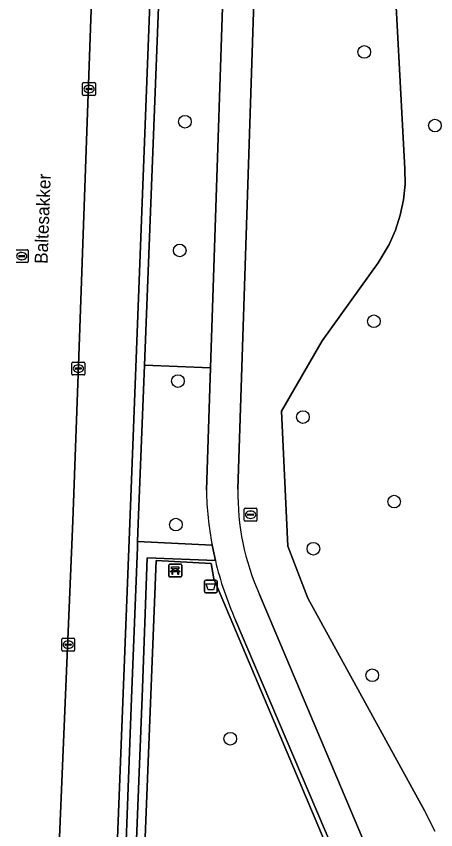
# Model space of a CAD drawing. Extents: x 161354 to 162026, y 386504 to 387460.
# Drawn here: x 161941.6 to 161974.1, y 387259.9 to 387323 of the extents above; entities that cross this region are included whole.
import ezdxf

# ---------------------------------------------------------------- set-up
doc = ezdxf.new("R2010")
doc.units = 0
for name, color, linetype in [('IMGEO_Afvalbak', 7, 'Continuous'), ('IMGEO_Bank', 7, 'Continuous'), ('IMGEO_Boom', 7, 'Continuous'), ('IMGEO_Groenvoorziening', 7, 'Continuous'), ('IMGEO_Haag', 7, 'Continuous'), ('IMGEO_Hek', 7, 'Continuous'), ('IMGEO_Kolk', 7, 'Continuous'), ('IMGEO_Loofbos', 7, 'Continuous'), ('IMGEO_Openbare_ruimte_label', 7, 'Continuous'), ('IMGEO_Parkeervlak_open', 7, 'Continuous'), ('IMGEO_Rijbaan_lokaal_open', 7, 'Continuous'), ('IMGEO_Rioolput', 7, 'Continuous'), ('IMGEO_Voetpad_open', 7, 'Continuous')]:
    doc.layers.add(name, color=color, linetype=linetype)

msp = doc.modelspace()

# ---------------------------------------------------------------- linework, layer by layer
at = {"layer": 'IMGEO_Afvalbak'}
for p, q in [((161956.169, 387278.371), (161956.169, 387279.171)), ((161956.169, 387279.171), (161956.169, 387278.371)), ((161956.269, 387279.271), (161957.059, 387279.271)), ((161957.059, 387279.271), (161956.269, 387279.271)), ((161957.159, 387279.171), (161957.159, 387278.371)), ((161957.159, 387278.371), (161957.159, 387279.171)), ((161957.059, 387278.271), (161956.269, 387278.271)), ((161956.269, 387278.271), (161957.059, 387278.271))]:
    msp.add_line(p, q, dxfattribs=at)
msp.add_lwpolyline([(161956.312, 387278.985), (161957.016, 387278.985), (161956.867, 387278.515), (161956.461, 387278.515), (161956.312, 387278.985)], dxfattribs=at)
for centre, start, end in [((161956.269, 387279.171), 90, 180), ((161956.269, 387279.171), 90, 180), ((161957.059, 387279.171), 0, 90), ((161957.059, 387279.171), 360, 90), ((161956.269, 387278.371), 180, 270), ((161956.269, 387278.371), 180, 270), ((161957.059, 387278.371), 270, 0), ((161957.059, 387278.371), 270, 0)]:
    msp.add_arc(centre, 0.1, start, end, dxfattribs=at)
at = {"layer": 'IMGEO_Bank'}
for p, q in [((161953.411, 387279.582), (161953.411, 387280.423)), ((161953.411, 387280.423), (161953.411, 387279.582)), ((161953.486, 387280.507), (161954.327, 387280.507)), ((161954.327, 387280.507), (161953.486, 387280.507)), ((161954.411, 387280.432), (161954.411, 387279.591)), ((161954.411, 387279.591), (161954.411, 387280.432)), ((161954.108, 387279.905), (161953.715, 387279.905)), ((161953.72, 387280.013), (161953.72, 387280.119)), ((161953.764, 387280.119), (161953.764, 387280.013)), ((161954.052, 387280.125), (161953.77, 387280.125)), ((161953.77, 387280.007), (161954.052, 387280.007)), ((161954.058, 387280.013), (161954.058, 387280.119)), ((161954.102, 387280.119), (161954.102, 387280.013)), ((161954.336, 387279.507), (161953.495, 387279.507)), ((161953.495, 387279.507), (161954.336, 387279.507))]:
    msp.add_line(p, q, dxfattribs=at)
for points in [[(161953.658, 387279.905), (161953.516, 387279.905), (161953.628, 387280.007), (161953.714, 387280.007)], [(161953.714, 387280.125), (161953.628, 387280.125), (161953.628, 387280.286), (161954.191, 387280.286), (161954.191, 387280.125), (161954.108, 387280.125)], [(161953.708, 387279.898), (161953.708, 387279.691), (161953.665, 387279.691), (161953.665, 387279.898)], [(161954.108, 387280.007), (161954.191, 387280.007), (161954.303, 387279.905), (161954.164, 387279.905)], [(161954.158, 387279.898), (161954.158, 387279.691), (161954.114, 387279.691), (161954.114, 387279.898)]]:
    msp.add_lwpolyline(points, dxfattribs=at)
for centre, radius, start, end in [((161953.489, 387280.429), 0.0779, 92.4484, 184.28452), ((161953.489, 387280.429), 0.0779, 92.4484, 184.28452), ((161954.333, 387280.429), 0.0779, 2.4484, 94.28452), ((161954.333, 387280.429), 0.0779, 2.4484, 94.28452), ((161953.658, 387279.898), 0.00671, 2.89567, 87.10433), ((161953.715, 387279.898), 0.00671, 92.89567, 177.10433), ((161953.713, 387280.118), 0.00671, 2.89567, 87.10433), ((161953.713, 387280.014), 0.00671, 272.89567, 357.10433), ((161953.77, 387280.118), 0.00671, 92.89567, 177.10433), ((161953.77, 387280.014), 0.00671, 182.89567, 267.10433), ((161954.052, 387280.118), 0.00671, 2.89567, 87.10433), ((161954.052, 387280.014), 0.00671, 272.89567, 357.10433), ((161954.109, 387280.118), 0.00671, 92.89567, 177.10433), ((161954.109, 387280.014), 0.00671, 182.89567, 267.10433), ((161954.107, 387279.898), 0.00671, 2.89567, 87.10433), ((161954.164, 387279.898), 0.00671, 92.89567, 177.10433), ((161953.489, 387279.585), 0.0779, 182.4484, 274.28452), ((161953.489, 387279.585), 0.0779, 182.4484, 274.28452), ((161954.333, 387279.585), 0.0779, 272.4484, 4.28452), ((161954.333, 387279.585), 0.0779, 272.4484, 4.28452)]:
    msp.add_arc(centre, radius, start, end, dxfattribs=at)
at = {"layer": 'IMGEO_Boom'}
for centre in [(161968.556, 387320.204), (161954.657, 387314.795), (161974.037, 387314.499), (161954.257, 387304.814), (161969.302, 387299.324), (161954.115, 387294.688), (161963.805, 387291.898), (161970.876, 387285.349), (161953.958, 387283.568), (161964.615, 387281.694), (161969.181, 387271.884), (161958.172, 387266.966)]:
    msp.add_circle(centre, 0.489, dxfattribs=at)
at = {"layer": 'IMGEO_Groenvoorziening'}
for points in [[(161968.836, 387364.815), (161968.515, 387366.163), (161968.038, 387367.083), (161967.379, 387367.883), (161966.991, 387368.227), (161966.118, 387368.785), (161958.416, 387371.903), (161960.38, 387357.473), (161960.57, 387341.434), (161958.772, 387286.311)], [(161974.033, 387259.811), (161973.242, 387261.355), (161964.178, 387277.851), (161962.635, 387281.904), (161962.151, 387292.37), (161965.295, 387297.799), (161969.632, 387303.857), (161970.483, 387305.277), (161970.973, 387306.388), (161971.345, 387307.543), (161971.593, 387308.731), (161971.717, 387309.939), (161971.713, 387311.153), (161968.836, 387364.815)], [(161953.379, 387343.554), (161951.522, 387295.915), (161956.635, 387295.716), (161957.947, 387335.32)], [(161956.321, 387286.235), (161956.635, 387295.716), (161951.522, 387295.915), (161951.044, 387283.654), (161950.99, 387282.265), (161956.767, 387281.976)], [(161968.68, 387251.458), (161956.893, 387279.366), (161956.696, 387280.548), (161952.438, 387280.793), (161950.945, 387243.05), (161949.065, 387195.5), (161948.386, 387195.488), (161947.724, 387195.476), (161947.613, 387192.501), (161947.86, 387191.512), (161952.6, 387191.333), (161961.653, 387187.106), (161964.121, 387194.329)], [(161957.022, 387280.776), (161951.741, 387280.982), (161951.335, 387270.19), (161948.386, 387195.488), (161949.065, 387195.5), (161950.945, 387243.05), (161952.438, 387280.793), (161956.696, 387280.548), (161956.893, 387279.366), (161968.68, 387251.458)], [(161960.436, 387278.156), (161971.23, 387252.59), (161972.212, 387250), (161972.545, 387248.402), (161972.86, 387240.577), (161973.024, 387236.499), (161972.678, 387226.791), (161971.296, 387210.504)], [(161969.718, 387250), (161960.059, 387272.696), (161958.586, 387276.157)]]:
    msp.add_lwpolyline(points, dxfattribs=at)
msp.add_lwpolyline([(161951.335, 387270.19), (161951.741, 387280.982), (161957.022, 387280.776), (161956.767, 387281.976), (161950.99, 387282.265), (161950.972, 387281.813), (161950.516, 387270.122), (161949.763, 387250), (161949.509, 387243.212), (161947.724, 387195.476), (161948.386, 387195.488)], close=True, dxfattribs=at)
for centre, radius, start, end in [((161982.257, 387286.798), 25.942, 181.24389, 190.71249), ((161977.525, 387285.89), 18.758, 178.71481, 204.35057), ((161982.448, 387286.811), 26.133, 193.35242, 204.05992)]:
    msp.add_arc(centre, radius, start, end, dxfattribs=at)
at = {"layer": 'IMGEO_Haag'}
msp.add_lwpolyline([(161951.335, 387270.19), (161951.741, 387280.982), (161957.022, 387280.776), (161956.767, 387281.976), (161950.99, 387282.265), (161950.972, 387281.813), (161950.516, 387270.122), (161949.763, 387250), (161949.509, 387243.212), (161947.724, 387195.476), (161948.386, 387195.488)], close=True, dxfattribs=at)
at = {"layer": 'IMGEO_Hek'}
msp.add_lwpolyline([(161950.945, 387243.05), (161952.438, 387280.793), (161956.696, 387280.548), (161956.893, 387279.366), (161968.68, 387251.458)], dxfattribs=at)
at = {"layer": 'IMGEO_Kolk'}
for p, q in [((161946.733, 387316.898), (161946.733, 387317.75)), ((161946.808, 387317.824), (161947.66, 387317.824)), ((161947.221, 387317.604), (161947.246, 387317.604)), ((161947.734, 387317.75), (161947.734, 387316.898)), ((161946.992, 387317.318), (161946.992, 387317.33)), ((161947.43, 387317.281), (161947.032, 387317.281)), ((161947.035, 387317.367), (161947.433, 387317.367)), ((161947.244, 387317.044), (161947.219, 387317.044)), ((161947.476, 387317.33), (161947.476, 387317.318)), ((161947.66, 387316.824), (161946.808, 387316.824)), ((161945.975, 387296.163), (161946.827, 387296.163)), ((161945.9, 387295.237), (161945.9, 387296.089)), ((161946.159, 387295.657), (161946.159, 387295.669)), ((161946.597, 387295.62), (161946.199, 387295.62)), ((161946.202, 387295.706), (161946.6, 387295.706)), ((161946.388, 387295.943), (161946.413, 387295.943)), ((161946.643, 387295.669), (161946.643, 387295.657)), ((161946.901, 387296.089), (161946.901, 387295.237)), ((161946.827, 387295.163), (161945.975, 387295.163)), ((161946.411, 387295.383), (161946.386, 387295.383)), ((161945.188, 387274.756), (161946.04, 387274.756)), ((161945.113, 387273.83), (161945.113, 387274.682)), ((161945.372, 387274.25), (161945.372, 387274.262)), ((161945.81, 387274.213), (161945.412, 387274.213)), ((161945.415, 387274.299), (161945.813, 387274.299)), ((161945.601, 387274.536), (161945.626, 387274.536)), ((161945.856, 387274.262), (161945.856, 387274.25)), ((161946.114, 387274.682), (161946.114, 387273.83)), ((161946.04, 387273.756), (161945.188, 387273.756)), ((161945.624, 387273.976), (161945.599, 387273.976))]:
    msp.add_line(p, q, dxfattribs=at)
for points in [[(161946.733, 387316.898), (161946.733, 387317.75)], [(161946.808, 387317.824), (161947.66, 387317.824)], [(161947.734, 387317.75), (161947.734, 387316.898)], [(161947.66, 387316.824), (161946.808, 387316.824)], [(161945.975, 387296.163), (161946.827, 387296.163)], [(161945.9, 387295.237), (161945.9, 387296.089)], [(161946.901, 387296.089), (161946.901, 387295.237)], [(161946.827, 387295.163), (161945.975, 387295.163)], [(161945.188, 387274.756), (161946.04, 387274.756)], [(161945.113, 387273.83), (161945.113, 387274.682)], [(161946.114, 387274.682), (161946.114, 387273.83)], [(161946.04, 387273.756), (161945.188, 387273.756)]]:
    msp.add_lwpolyline(points, dxfattribs=at)
for centre, radius, start, end in [((161946.81, 387317.748), 0.0765, 91.55205, 178.44795), ((161946.81, 387317.748), 0.0765, 91.55205, 178.44795), ((161947.658, 387317.748), 0.0765, 1.55205, 88.44795), ((161947.658, 387317.748), 0.0765, 1.55205, 88.44795), ((161947.032, 387317.327), 0.0403, 85.87752, 175.75265), ((161947.029, 387317.317), 0.0366, 178.93798, 274.71019), ((161947.433, 387317.324), 0.043, 264.86636, 352.45326), ((161947.437, 387317.329), 0.0386, 1.73085, 96.63898), ((161946.81, 387316.9), 0.0765, 181.55205, 268.44795), ((161946.81, 387316.9), 0.0765, 181.55205, 268.44795), ((161947.658, 387316.9), 0.0765, 271.55205, 358.44795), ((161947.658, 387316.9), 0.0765, 271.55205, 358.44795), ((161945.977, 387296.087), 0.0765, 91.55205, 178.44795), ((161945.977, 387296.087), 0.0765, 91.55205, 178.44795), ((161946.825, 387296.087), 0.0765, 1.55205, 88.44795), ((161946.825, 387296.087), 0.0765, 1.55205, 88.44795), ((161946.199, 387295.666), 0.0403, 85.87752, 175.75265), ((161946.196, 387295.656), 0.0366, 178.93798, 274.71019), ((161946.6, 387295.663), 0.043, 264.86636, 352.45326), ((161946.604, 387295.668), 0.0386, 1.73085, 96.63898), ((161945.977, 387295.239), 0.0765, 181.55205, 268.44795), ((161945.977, 387295.239), 0.0765, 181.55205, 268.44795), ((161946.825, 387295.239), 0.0765, 271.55205, 358.44795), ((161946.825, 387295.239), 0.0765, 271.55205, 358.44795), ((161945.19, 387274.68), 0.0765, 91.55205, 178.44795), ((161945.19, 387274.68), 0.0765, 91.55205, 178.44795), ((161946.038, 387274.68), 0.0765, 1.55205, 88.44795), ((161946.038, 387274.68), 0.0765, 1.55205, 88.44795), ((161945.412, 387274.259), 0.0403, 85.87752, 175.75265), ((161945.409, 387274.249), 0.0366, 178.93798, 274.71019), ((161945.813, 387274.256), 0.043, 264.86636, 352.45326), ((161945.817, 387274.261), 0.0386, 1.73085, 96.63898), ((161945.19, 387273.832), 0.0765, 181.55205, 268.44795), ((161945.19, 387273.832), 0.0765, 181.55205, 268.44795), ((161946.038, 387273.832), 0.0765, 271.55205, 358.44795), ((161946.038, 387273.832), 0.0765, 271.55205, 358.44795)]:
    msp.add_arc(centre, radius, start, end, dxfattribs=at)
for centre, major_axis, ratio, start_param, end_param in [((161947.22, 387317.324), (-0.387, 0.002), 0.722429, 4.712389, 7.853982), ((161947.245, 387317.324), (-0.39, 0.002), 0.717154, 1.570796, 4.712389), ((161946.387, 387295.663), (-0.387, 0.002), 0.722429, 4.712389, 7.853982), ((161946.412, 387295.663), (-0.39, 0.002), 0.717154, 1.570796, 4.712389), ((161945.6, 387274.256), (-0.387, 0.002), 0.722429, 4.712389, 7.853982), ((161945.625, 387274.256), (-0.39, 0.002), 0.717154, 1.570796, 4.712389)]:
    msp.add_ellipse(centre, major_axis=major_axis, ratio=ratio, start_param=start_param, end_param=end_param, dxfattribs=at)
at = {"layer": 'IMGEO_Loofbos'}
msp.add_lwpolyline([(161968.836, 387364.815), (161971.713, 387311.153), (161971.717, 387309.939), (161971.593, 387308.731), (161971.345, 387307.543), (161970.973, 387306.388), (161970.483, 387305.277), (161969.632, 387303.857), (161965.295, 387297.799), (161962.151, 387292.37), (161962.635, 387281.904), (161964.178, 387277.851), (161973.242, 387261.355), (161974.033, 387259.811)], dxfattribs=at)
at = {"layer": 'IMGEO_Parkeervlak_open'}
for points in [[(161948.152, 387344.572), (161946.462, 387297.341), (161945.962, 387283.857), (161944.557, 387250.152), (161942.08, 387191.832), (161942.104, 387191.749)], [(161950.391, 387283.68), (161952.652, 387342.786), (161949.943, 387342.849)], [(161942.748, 387192.34), (161946.852, 387192.224), (161949.086, 387250), (161950.391, 387283.68)]]:
    msp.add_lwpolyline(points, dxfattribs=at)
at = {"layer": 'IMGEO_Rijbaan_lokaal_open'}
msp.add_lwpolyline([(161941.373, 387348.652), (161939.568, 387303.56), (161939.45, 387300.613), (161939.426, 387300.021), (161939.064, 387291.801), (161938.872, 387286.665), (161938.813, 387284.125), (161937.471, 387249.998), (161937.121, 387240.594), (161936.844, 387234.413), (161934.709, 387180.296), (161941.623, 387179.088), (161942.104, 387191.749), (161942.08, 387191.832), (161944.557, 387250.152), (161945.962, 387283.857), (161946.462, 387297.341), (161948.152, 387344.572)], dxfattribs=at)
at = {"layer": 'IMGEO_Rioolput'}
for p, q in [((161941.59, 387304.874), (161942.442, 387304.874)), ((161941.774, 387304.368), (161941.774, 387304.38)), ((161942.212, 387304.331), (161941.814, 387304.331)), ((161941.817, 387304.417), (161942.215, 387304.417)), ((161942.003, 387304.654), (161942.028, 387304.654)), ((161942.258, 387304.38), (161942.258, 387304.368)), ((161942.516, 387304.8), (161942.516, 387303.948)), ((161942.442, 387303.874), (161941.59, 387303.874)), ((161942.026, 387304.094), (161942.001, 387304.094)), ((161959.318, 387284.828), (161960.17, 387284.828)), ((161959.243, 387283.902), (161959.243, 387284.754)), ((161959.502, 387284.322), (161959.502, 387284.334)), ((161959.94, 387284.285), (161959.542, 387284.285)), ((161959.545, 387284.371), (161959.943, 387284.371)), ((161959.731, 387284.608), (161959.756, 387284.608)), ((161959.986, 387284.334), (161959.986, 387284.322)), ((161960.244, 387284.754), (161960.244, 387283.902)), ((161960.17, 387283.828), (161959.318, 387283.828)), ((161959.754, 387284.048), (161959.729, 387284.048))]:
    msp.add_line(p, q, dxfattribs=at)
for points in [[(161941.59, 387304.874), (161942.442, 387304.874)], [(161942.516, 387304.8), (161942.516, 387303.948)], [(161942.442, 387303.874), (161941.59, 387303.874)], [(161959.318, 387284.828), (161960.17, 387284.828)], [(161959.243, 387283.902), (161959.243, 387284.754)], [(161960.244, 387284.754), (161960.244, 387283.902)], [(161960.17, 387283.828), (161959.318, 387283.828)]]:
    msp.add_lwpolyline(points, dxfattribs=at)
for centre, radius, start, end in [((161941.814, 387304.377), 0.0403, 85.87752, 175.75265), ((161941.811, 387304.367), 0.0366, 178.93798, 274.71019), ((161942.215, 387304.374), 0.043, 264.86636, 352.45326), ((161942.219, 387304.379), 0.0386, 1.73085, 96.63898), ((161942.44, 387304.798), 0.0765, 1.55205, 88.44795), ((161942.44, 387304.798), 0.0765, 1.55205, 88.44795), ((161942.44, 387303.95), 0.0765, 271.55205, 358.44795), ((161942.44, 387303.95), 0.0765, 271.55205, 358.44795), ((161959.32, 387284.752), 0.0765, 91.55205, 178.44795), ((161959.32, 387284.752), 0.0765, 91.55205, 178.44795), ((161960.168, 387284.752), 0.0765, 1.55205, 88.44795), ((161960.168, 387284.752), 0.0765, 1.55205, 88.44795), ((161959.542, 387284.331), 0.0403, 85.87752, 175.75265), ((161959.539, 387284.321), 0.0366, 178.93798, 274.71019), ((161959.943, 387284.328), 0.043, 264.86636, 352.45326), ((161959.947, 387284.333), 0.0386, 1.73085, 96.63898), ((161959.32, 387283.904), 0.0765, 181.55205, 268.44795), ((161959.32, 387283.904), 0.0765, 181.55205, 268.44795), ((161960.168, 387283.904), 0.0765, 271.55205, 358.44795), ((161960.168, 387283.904), 0.0765, 271.55205, 358.44795)]:
    msp.add_arc(centre, radius, start, end, dxfattribs=at)
for centre, major_axis, ratio, start_param, end_param in [((161942.002, 387304.374), (-0.387, 0.002), 0.722429, 4.712389, 7.853982), ((161942.027, 387304.374), (-0.39, 0.002), 0.717154, 1.570796, 4.712389), ((161959.73, 387284.328), (-0.387, 0.002), 0.722429, 4.712389, 7.853982), ((161959.755, 387284.328), (-0.39, 0.002), 0.717154, 1.570796, 4.712389)]:
    msp.add_ellipse(centre, major_axis=major_axis, ratio=ratio, start_param=start_param, end_param=end_param, dxfattribs=at)
at = {"layer": 'IMGEO_Voetpad_open'}
for points in [[(161960.57, 387341.434), (161960.38, 387357.473), (161958.416, 387371.903), (161957.539, 387385.049), (161957.494, 387387.942), (161958.074, 387393.996), (161955.114, 387393.061), (161956.132, 387379.607), (161957.186, 387367.438), (161957.878, 387357.366), (161958.042, 387341.238), (161957.947, 387335.32), (161956.635, 387295.716), (161956.321, 387286.235)], [(161942.815, 387170.331), (161943.722, 387191.4), (161947.534, 387191.305), (161947.613, 387192.501), (161947.724, 387195.476), (161949.509, 387243.212), (161949.763, 387250), (161950.516, 387270.122), (161950.972, 387281.813), (161950.99, 387282.265), (161951.044, 387283.654), (161951.522, 387295.915), (161953.379, 387343.554)], [(161949.943, 387342.849), (161952.652, 387342.786), (161950.391, 387283.68), (161949.086, 387250), (161946.852, 387192.224), (161942.748, 387192.34)], [(161958.772, 387286.311), (161960.57, 387341.434)], [(161956.767, 387281.976), (161957.022, 387280.776)], [(161971.296, 387210.504), (161972.678, 387226.791), (161973.024, 387236.499), (161972.86, 387240.577), (161972.545, 387248.402), (161972.212, 387250), (161971.23, 387252.59), (161960.436, 387278.156)], [(161958.586, 387276.157), (161960.059, 387272.696), (161969.718, 387250)]]:
    msp.add_lwpolyline(points, dxfattribs=at)
for centre, radius, start, end in [((161982.257, 387286.798), 25.942, 181.24389, 190.71249), ((161977.525, 387285.89), 18.758, 178.71481, 204.35057), ((161982.448, 387286.811), 26.133, 193.35242, 204.05992)]:
    msp.add_arc(centre, radius, start, end, dxfattribs=at)

# ---------------------------------------------------------------- texts
at = {"layer": 'IMGEO_Openbare_ruimte_label'}
msp.add_text('Baltesakker', height=1, rotation=87.8789, dxfattribs=at).set_placement((161944.006, 387303.763))

doc.saveas('drawing.dxf')
